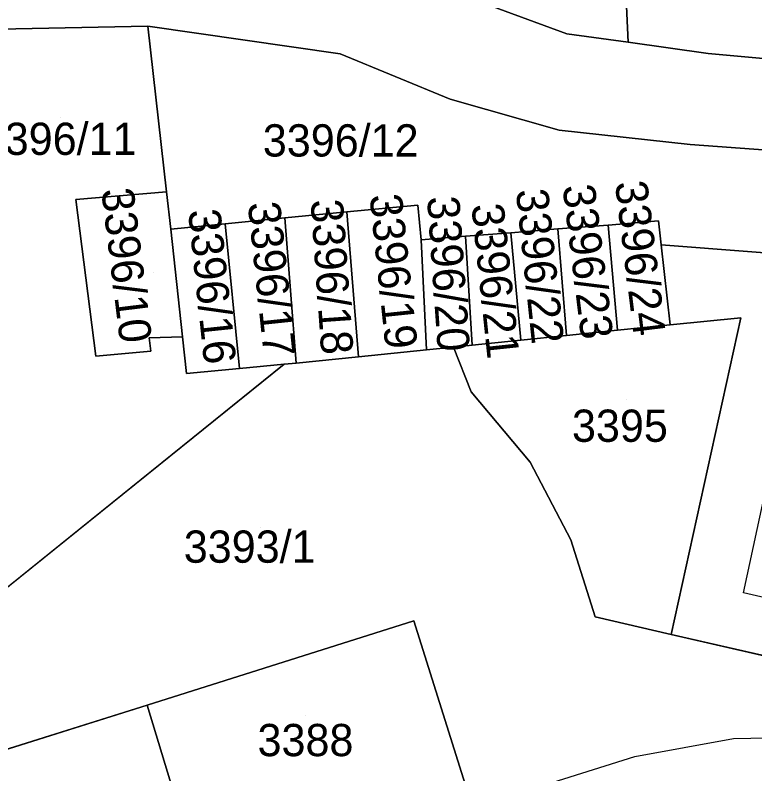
# Model space of a CAD drawing. Extents: x -264070 to -262271, y -1238894 to -1238141.
# Drawn here: x -262592.14 to -262546.24, y -1238480.74 to -1238433.68 of the extents above; entities that cross this region are included whole.
import ezdxf

# ---------------------------------------------------------------- set-up
doc = ezdxf.new("R2010")
doc.units = 0
for name, color, linetype in [('body_kn', 7, 'Continuous'), ('kladpar_druhypozemkov', 7, 'Continuous'), ('kladpar_hranice', 7, 'Continuous'), ('kladpar_parcelnecisla', 7, 'Continuous'), ('kladpar_plochy', 7, 'Continuous'), ('tarchy_linie', 7, 'Continuous'), ('zappar_hrandruhpozemk', 7, 'Continuous')]:
    doc.layers.add(name, color=color, linetype=linetype)

msp = doc.modelspace()

# ---------------------------------------------------------------- linework, layer by layer
at = {"layer": 'body_kn'}
for p, q in [((-262583.91, -1238434.36), (-262583.91, -1238434.36)), ((-262583.91, -1238434.36), (-262583.91, -1238434.36)), ((-262557.9, -1238434.83), (-262557.9, -1238434.83)), ((-262554.11, -1238435.36), (-262554.11, -1238435.36)), ((-262554.11, -1238435.36), (-262554.11, -1238435.36)), ((-262571.97, -1238436.07), (-262571.97, -1238436.07)), ((-262571.97, -1238436.07), (-262571.97, -1238436.07)), ((-262549.13, -1238436.05), (-262549.13, -1238436.05)), ((-262565.14, -1238438.89), (-262565.14, -1238438.89)), ((-262558.38, -1238440.81), (-262558.38, -1238440.81)), ((-262550.25, -1238441.7), (-262550.25, -1238441.7)), ((-262582.74, -1238444.64), (-262582.74, -1238444.64)), ((-262582.74, -1238444.64), (-262582.74, -1238444.64)), ((-262588.37, -1238445.12), (-262588.37, -1238445.12)), ((-262567.16, -1238445.46), (-262567.16, -1238445.46)), ((-262571.57, -1238445.89), (-262571.57, -1238445.89)), ((-262571.57, -1238445.89), (-262571.57, -1238445.89)), ((-262575.4, -1238446.26), (-262575.4, -1238446.26)), ((-262575.4, -1238446.26), (-262575.4, -1238446.26)), ((-262579.1, -1238446.62), (-262579.1, -1238446.62)), ((-262579.1, -1238446.62), (-262579.1, -1238446.62)), ((-262555.35, -1238446.7), (-262555.35, -1238446.7)), ((-262555.35, -1238446.7), (-262555.35, -1238446.7)), ((-262552.23, -1238446.45), (-262552.23, -1238446.45)), ((-262552.23, -1238446.45), (-262552.23, -1238446.45)), ((-262582.48, -1238446.95), (-262582.48, -1238446.95)), ((-262561.39, -1238447.18), (-262561.39, -1238447.18)), ((-262561.39, -1238447.18), (-262561.39, -1238447.18)), ((-262558.46, -1238446.94), (-262558.46, -1238446.94)), ((-262558.46, -1238446.94), (-262558.46, -1238446.94)), ((-262566.94, -1238447.61), (-262566.94, -1238447.61)), ((-262564.19, -1238447.4), (-262564.19, -1238447.4)), ((-262564.19, -1238447.4), (-262564.19, -1238447.4)), ((-262552.06, -1238447.93), (-262552.06, -1238447.93)), ((-262547.12, -1238452.45), (-262547.12, -1238452.45)), ((-262547.12, -1238452.45), (-262547.12, -1238452.45)), ((-262551.49, -1238452.89), (-262551.49, -1238452.89)), ((-262554.76, -1238453.22), (-262554.76, -1238453.22)), ((-262583.82, -1238453.69), (-262583.82, -1238453.69)), ((-262581.76, -1238453.64), (-262581.76, -1238453.64)), ((-262560.77, -1238453.84), (-262560.77, -1238453.84)), ((-262557.92, -1238453.55), (-262557.92, -1238453.55)), ((-262564.94, -1238454.27), (-262564.94, -1238454.27)), ((-262563.78, -1238454.15), (-262563.78, -1238454.15)), ((-262587.13, -1238454.84), (-262587.13, -1238454.84)), ((-262583.73, -1238454.53), (-262583.73, -1238454.53)), ((-262570.84, -1238454.87), (-262570.84, -1238454.87)), ((-262566.62, -1238454.44), (-262566.62, -1238454.44)), ((-262566.62, -1238454.44), (-262566.62, -1238454.44)), ((-262575.44, -1238455.34), (-262575.44, -1238455.34)), ((-262575.44, -1238455.34), (-262575.44, -1238455.34)), ((-262574.71, -1238455.27), (-262574.71, -1238455.27)), ((-262578.21, -1238455.6), (-262578.21, -1238455.6)), ((-262581.51, -1238455.92), (-262581.51, -1238455.92)), ((-262563.85, -1238457.05), (-262563.85, -1238457.05)), ((-262560.18, -1238461.41), (-262560.18, -1238461.41)), ((-262557.65, -1238466.22), (-262557.65, -1238466.22)), ((-262546.94, -1238469.52), (-262546.94, -1238469.52)), ((-262567.4, -1238471.26), (-262567.4, -1238471.26)), ((-262567.4, -1238471.26), (-262567.4, -1238471.26)), ((-262556.16, -1238471.01), (-262556.16, -1238471.01)), ((-262551.44, -1238472.11), (-262551.44, -1238472.11)), ((-262583.94, -1238476.48), (-262583.94, -1238476.48)), ((-262583.94, -1238476.48), (-262583.94, -1238476.48)), ((-262547.57, -1238478.55), (-262547.57, -1238478.55)), ((-262553.68, -1238479.66), (-262553.68, -1238479.66))]:
    msp.add_line(p, q, dxfattribs=at)
at = {"layer": 'kladpar_druhypozemkov'}
for p, q in [((-262589.33, -1238440.05), (-262589.33, -1238440.05)), ((-262571.73, -1238440.65), (-262571.73, -1238440.65)), ((-262583.53, -1238449.65), (-262583.53, -1238449.65)), ((-262567.82, -1238449.71), (-262567.82, -1238449.71)), ((-262555.57, -1238449.65), (-262555.57, -1238449.65)), ((-262552.26, -1238449.35), (-262552.26, -1238449.35)), ((-262561.49, -1238450.07), (-262561.49, -1238450.07)), ((-262558.68, -1238450.1), (-262558.68, -1238450.1)), ((-262575.49, -1238450.55), (-262575.49, -1238450.55)), ((-262571.74, -1238450.46), (-262571.74, -1238450.46)), ((-262564.33, -1238450.28), (-262564.33, -1238450.28)), ((-262579.48, -1238450.8), (-262579.48, -1238450.8)), ((-262554.22, -1238457.55), (-262554.22, -1238457.55)), ((-262576.93, -1238465.45), (-262576.93, -1238465.45)), ((-262574.13, -1238477.15), (-262574.13, -1238477.15))]:
    msp.add_line(p, q, dxfattribs=at)
at = {"layer": 'kladpar_hranice'}
msp.add_line((-262595.04, -1238471.11), (-262575.44, -1238455.34), dxfattribs=at)
for points in [[(-262534.2, -1238425.09), (-262534.66, -1238432.42), (-262528, -1238432.62), (-262528.29, -1238437.72), (-262531.19, -1238437.69), (-262549.13, -1238436.05), (-262554.11, -1238435.36), (-262554.53, -1238425.96), (-262534.2, -1238425.09)], [(-262554.11, -1238435.36), (-262557.9, -1238434.83), (-262567.98, -1238431.11), (-262576.58, -1238428.99), (-262576.87, -1238426.93), (-262554.53, -1238425.96), (-262554.11, -1238435.36)], [(-262528.81, -1238443.27), (-262550.25, -1238441.7), (-262558.38, -1238440.81), (-262565.14, -1238438.89), (-262571.97, -1238436.07), (-262583.91, -1238434.36), (-262593.16, -1238434.55), (-262602.72, -1238435.03), (-262622.62, -1238436.02), (-262634.86, -1238436.64), (-262653.53, -1238437.57), (-262663.29, -1238438.06), (-262682.32, -1238439.01), (-262682.26, -1238433.07), (-262681.34, -1238433.03), (-262670.81, -1238432.73), (-262623.19, -1238430.38), (-262610.89, -1238429.75), (-262587.08, -1238428.65)], [(-262587.08, -1238428.65), (-262581.58, -1238428.6), (-262576.58, -1238428.99), (-262567.98, -1238431.11), (-262557.9, -1238434.83), (-262554.11, -1238435.36), (-262549.13, -1238436.05), (-262531.19, -1238437.69)], [(-262583.91, -1238434.36), (-262582.74, -1238444.64), (-262588.37, -1238445.12), (-262587.13, -1238454.84), (-262583.73, -1238454.53), (-262583.82, -1238453.69), (-262581.76, -1238453.64), (-262581.51, -1238455.92), (-262578.21, -1238455.6), (-262575.44, -1238455.34), (-262595.04, -1238471.11), (-262595.38, -1238462.47), (-262596.37, -1238436.97), (-262595.84, -1238435.91), (-262595.02, -1238435.29), (-262593.16, -1238434.55), (-262583.91, -1238434.36)], [(-262571.97, -1238436.07), (-262565.14, -1238438.89), (-262558.38, -1238440.81), (-262550.25, -1238441.7), (-262528.81, -1238443.27), (-262528.82, -1238443.34), (-262529.28, -1238449.68), (-262552.06, -1238447.93), (-262552.23, -1238446.45), (-262555.35, -1238446.7), (-262558.46, -1238446.94), (-262561.39, -1238447.18), (-262564.19, -1238447.4), (-262566.94, -1238447.61), (-262567.16, -1238445.46), (-262571.57, -1238445.89), (-262575.4, -1238446.26), (-262579.1, -1238446.62), (-262582.48, -1238446.95), (-262582.74, -1238444.64), (-262583.91, -1238434.36), (-262571.97, -1238436.07)], [(-262582.74, -1238444.64), (-262582.48, -1238446.95), (-262581.76, -1238453.64), (-262583.82, -1238453.69), (-262583.73, -1238454.53), (-262587.13, -1238454.84), (-262588.37, -1238445.12), (-262582.74, -1238444.64)], [(-262566.62, -1238454.44), (-262570.84, -1238454.87), (-262571.57, -1238445.89), (-262567.16, -1238445.46), (-262566.94, -1238447.61), (-262566.62, -1238454.44)], [(-262571.57, -1238445.89), (-262570.84, -1238454.87), (-262574.71, -1238455.27), (-262575.4, -1238446.26), (-262571.57, -1238445.89)], [(-262575.4, -1238446.26), (-262574.71, -1238455.27), (-262575.44, -1238455.34), (-262578.21, -1238455.6), (-262579.1, -1238446.62), (-262575.4, -1238446.26)], [(-262579.1, -1238446.62), (-262578.21, -1238455.6), (-262581.51, -1238455.92), (-262581.76, -1238453.64), (-262582.48, -1238446.95), (-262579.1, -1238446.62)], [(-262555.35, -1238446.7), (-262554.76, -1238453.22), (-262557.92, -1238453.55), (-262558.46, -1238446.94), (-262555.35, -1238446.7)], [(-262552.23, -1238446.45), (-262552.06, -1238447.93), (-262551.49, -1238452.89), (-262554.76, -1238453.22), (-262555.35, -1238446.7), (-262552.23, -1238446.45)], [(-262561.39, -1238447.18), (-262560.77, -1238453.84), (-262563.78, -1238454.15), (-262564.19, -1238447.4), (-262561.39, -1238447.18)], [(-262558.46, -1238446.94), (-262557.92, -1238453.55), (-262560.77, -1238453.84), (-262561.39, -1238447.18), (-262558.46, -1238446.94)], [(-262564.19, -1238447.4), (-262563.78, -1238454.15), (-262564.94, -1238454.27), (-262566.62, -1238454.44), (-262566.94, -1238447.61), (-262564.19, -1238447.4)], [(-262529.28, -1238449.68), (-262530.42, -1238455.38), (-262533.81, -1238472.46), (-262534.73, -1238472.32), (-262535.2, -1238475.8), (-262551.44, -1238472.11), (-262547.12, -1238452.45), (-262551.49, -1238452.89), (-262552.06, -1238447.93), (-262529.28, -1238449.68)], [(-262547.12, -1238452.45), (-262551.44, -1238472.11), (-262556.16, -1238471.01), (-262557.65, -1238466.22), (-262560.18, -1238461.41), (-262563.85, -1238457.05), (-262564.94, -1238454.27), (-262563.78, -1238454.15), (-262560.77, -1238453.84), (-262557.92, -1238453.55), (-262554.76, -1238453.22), (-262551.49, -1238452.89), (-262547.12, -1238452.45)], [(-262575.44, -1238455.34), (-262574.71, -1238455.27), (-262570.84, -1238454.87), (-262566.62, -1238454.44), (-262564.94, -1238454.27), (-262563.85, -1238457.05), (-262560.18, -1238461.41), (-262557.65, -1238466.22), (-262556.16, -1238471.01), (-262551.44, -1238472.11), (-262535.2, -1238475.8)], [(-262591.97, -1238490.87), (-262589.9, -1238490.22), (-262580.67, -1238487.33), (-262573.28, -1238485.02), (-262571.25, -1238484.38), (-262563.98, -1238482.11), (-262567.4, -1238471.26), (-262583.94, -1238476.48), (-262602.63, -1238482.36), (-262621.38, -1238488.27), (-262618.01, -1238499.02), (-262610.04, -1238496.52), (-262608.66, -1238496.09), (-262599.27, -1238493.15), (-262591.97, -1238490.87)], [(-262567.4, -1238471.26), (-262563.98, -1238482.11), (-262571.25, -1238484.38), (-262573.28, -1238485.02), (-262580.67, -1238487.33), (-262583.94, -1238476.48), (-262567.4, -1238471.26)], [(-262583.94, -1238476.48), (-262580.67, -1238487.33), (-262589.9, -1238490.22), (-262591.97, -1238490.87), (-262599.27, -1238493.15), (-262602.63, -1238482.36), (-262583.94, -1238476.48)]]:
    msp.add_lwpolyline(points, dxfattribs=at)
at = {"layer": 'kladpar_plochy'}
for p, q in [((-262566.62, -1238454.44), (-262564.94, -1238454.27)), ((-262564.94, -1238454.27), (-262563.85, -1238457.05)), ((-262574.71, -1238455.27), (-262570.84, -1238454.87)), ((-262570.84, -1238454.87), (-262566.62, -1238454.44)), ((-262595.04, -1238471.11), (-262575.44, -1238455.34)), ((-262575.44, -1238455.34), (-262574.71, -1238455.27)), ((-262563.85, -1238457.05), (-262560.18, -1238461.41)), ((-262560.18, -1238461.41), (-262557.65, -1238466.22)), ((-262557.65, -1238466.22), (-262556.16, -1238471.01)), ((-262567.4, -1238471.26), (-262583.94, -1238476.48)), ((-262563.98, -1238482.11), (-262567.4, -1238471.26)), ((-262556.16, -1238471.01), (-262551.44, -1238472.11)), ((-262551.44, -1238472.11), (-262535.2, -1238475.8)), ((-262583.94, -1238476.48), (-262602.63, -1238482.36))]:
    msp.add_line(p, q, dxfattribs=at)
for points in [[(-262534.2, -1238425.09), (-262534.66, -1238432.42), (-262528, -1238432.62), (-262528.29, -1238437.72), (-262531.19, -1238437.69), (-262549.13, -1238436.05), (-262554.11, -1238435.36), (-262554.53, -1238425.96)], [(-262554.11, -1238435.36), (-262557.9, -1238434.83), (-262567.98, -1238431.11), (-262576.58, -1238428.99), (-262576.87, -1238426.93), (-262554.53, -1238425.96)], [(-262583.91, -1238434.36), (-262582.74, -1238444.64), (-262588.37, -1238445.12), (-262587.13, -1238454.84), (-262583.73, -1238454.53), (-262583.82, -1238453.69), (-262581.76, -1238453.64), (-262581.51, -1238455.92), (-262578.21, -1238455.6), (-262575.44, -1238455.34), (-262595.04, -1238471.11), (-262595.38, -1238462.47), (-262596.37, -1238436.97), (-262595.84, -1238435.91), (-262595.02, -1238435.29), (-262593.16, -1238434.55)], [(-262571.97, -1238436.07), (-262565.14, -1238438.89), (-262558.38, -1238440.81), (-262550.25, -1238441.7), (-262528.81, -1238443.27), (-262528.82, -1238443.34), (-262529.28, -1238449.68), (-262552.06, -1238447.93), (-262552.23, -1238446.45), (-262555.35, -1238446.7), (-262558.46, -1238446.94), (-262561.39, -1238447.18), (-262564.19, -1238447.4), (-262566.94, -1238447.61), (-262567.16, -1238445.46), (-262571.57, -1238445.89), (-262575.4, -1238446.26), (-262579.1, -1238446.62), (-262582.48, -1238446.95), (-262582.74, -1238444.64), (-262583.91, -1238434.36)], [(-262582.74, -1238444.64), (-262582.48, -1238446.95), (-262581.76, -1238453.64), (-262583.82, -1238453.69), (-262583.73, -1238454.53), (-262587.13, -1238454.84), (-262588.37, -1238445.12)], [(-262566.62, -1238454.44), (-262570.84, -1238454.87), (-262571.57, -1238445.89), (-262567.16, -1238445.46), (-262566.94, -1238447.61)], [(-262571.57, -1238445.89), (-262570.84, -1238454.87), (-262574.71, -1238455.27), (-262575.4, -1238446.26)], [(-262575.4, -1238446.26), (-262574.71, -1238455.27), (-262575.44, -1238455.34), (-262578.21, -1238455.6), (-262579.1, -1238446.62)], [(-262579.1, -1238446.62), (-262578.21, -1238455.6), (-262581.51, -1238455.92), (-262581.76, -1238453.64), (-262582.48, -1238446.95)], [(-262555.35, -1238446.7), (-262554.76, -1238453.22), (-262557.92, -1238453.55), (-262558.46, -1238446.94)], [(-262552.23, -1238446.45), (-262552.06, -1238447.93), (-262551.49, -1238452.89), (-262554.76, -1238453.22), (-262555.35, -1238446.7)], [(-262561.39, -1238447.18), (-262560.77, -1238453.84), (-262563.78, -1238454.15), (-262564.19, -1238447.4)], [(-262558.46, -1238446.94), (-262557.92, -1238453.55), (-262560.77, -1238453.84), (-262561.39, -1238447.18)], [(-262564.19, -1238447.4), (-262563.78, -1238454.15), (-262564.94, -1238454.27), (-262566.62, -1238454.44), (-262566.94, -1238447.61)], [(-262529.28, -1238449.68), (-262530.42, -1238455.38), (-262533.81, -1238472.46), (-262534.73, -1238472.32), (-262535.2, -1238475.8), (-262551.44, -1238472.11), (-262547.12, -1238452.45), (-262551.49, -1238452.89), (-262552.06, -1238447.93)], [(-262547.12, -1238452.45), (-262551.44, -1238472.11), (-262556.16, -1238471.01), (-262557.65, -1238466.22), (-262560.18, -1238461.41), (-262563.85, -1238457.05), (-262564.94, -1238454.27), (-262563.78, -1238454.15), (-262560.77, -1238453.84), (-262557.92, -1238453.55), (-262554.76, -1238453.22), (-262551.49, -1238452.89)], [(-262567.4, -1238471.26), (-262563.98, -1238482.11), (-262571.25, -1238484.38), (-262573.28, -1238485.02), (-262580.67, -1238487.33), (-262583.94, -1238476.48)], [(-262583.94, -1238476.48), (-262580.67, -1238487.33), (-262589.9, -1238490.22), (-262591.97, -1238490.87), (-262599.27, -1238493.15), (-262602.63, -1238482.36)]]:
    msp.add_lwpolyline(points, close=True, dxfattribs=at)
for points in [[(-262670.81, -1238432.73), (-262623.19, -1238430.38), (-262610.89, -1238429.75), (-262587.08, -1238428.65), (-262581.58, -1238428.6), (-262576.58, -1238428.99), (-262567.98, -1238431.11), (-262557.9, -1238434.83), (-262554.11, -1238435.36), (-262549.13, -1238436.05), (-262531.19, -1238437.69)], [(-262528.81, -1238443.27), (-262550.25, -1238441.7), (-262558.38, -1238440.81), (-262565.14, -1238438.89), (-262571.97, -1238436.07), (-262583.91, -1238434.36), (-262593.16, -1238434.55), (-262602.72, -1238435.03), (-262622.62, -1238436.02), (-262634.86, -1238436.64), (-262653.53, -1238437.57)]]:
    msp.add_lwpolyline(points, dxfattribs=at)
at = {"layer": 'tarchy_linie'}
msp.add_lwpolyline([(-262699.75, -1238554.24), (-262696.06, -1238553.14), (-262693.84, -1238560.45), (-262667.82, -1238552.58), (-262666.18, -1238550.93), (-262667.51, -1238515.73), (-262665.24, -1238510.63), (-262663.24, -1238508.94), (-262652.43, -1238505.23), (-262633.36, -1238500.19), (-262623.25, -1238500.93), (-262617.52, -1238500.53), (-262589.6, -1238490.96), (-262553.68, -1238479.66), (-262547.57, -1238478.55), (-262536.82, -1238478.35), (-262535.47, -1238489.03), (-262519.34, -1238489.42)], dxfattribs=at)
at = {"layer": 'zappar_hrandruhpozemk'}
msp.add_lwpolyline([(-262534.73, -1238472.32), (-262546.94, -1238469.52), (-262545.08, -1238460.9), (-262544.03, -1238461.13)], dxfattribs=at)

# ---------------------------------------------------------------- texts
at = {"layer": 'kladpar_parcelnecisla'}
for s, p in [('3396/11', (-262594.277, -1238442.35)), ('3396/12', (-262576.773, -1238442.45)), ('3395', (-262557.59, -1238460.15)), ('3393/1', (-262581.678, -1238467.65)), ('3388', (-262577.1, -1238479.65))]:
    msp.add_text(s, height=2, dxfattribs=at).set_placement(p)
for s, rotation, p in [('3396/24', 277, (-262554.928, -1238444.064)), ('3396/10', 277, (-262586.801, -1238444.515)), ('3396/22', 276, (-262561.076, -1238444.539)), ('3396/23', 277, (-262558.18, -1238444.282)), ('3396/19', 276, (-262570.155, -1238444.858)), ('3396/20', 274, (-262566.585, -1238444.961)), ('3396/17', 276, (-262577.71, -1238445.345)), ('3396/18', 274, (-262573.81, -1238445.153)), ('3396/21', 276, (-262563.834, -1238445.452)), ('3396/16', 276, (-262581.415, -1238445.798))]:
    msp.add_text(s, height=2, rotation=rotation, dxfattribs=at).set_placement(p)

doc.saveas('drawing.dxf')
